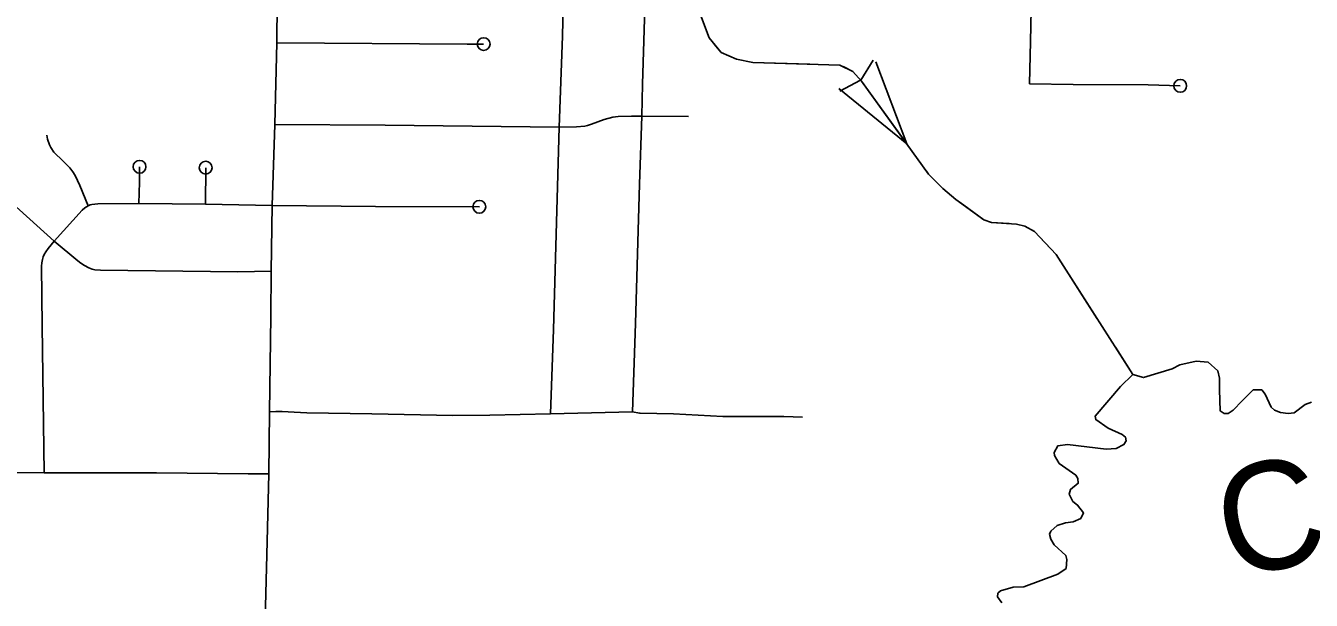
# Model space of a CAD drawing. Extents: x -19 to 366, y -4 to 359.
# Drawn here: x 151.042 to 151.994, y 184.836 to 185.262 of the extents above; entities that cross this region are included whole.
import ezdxf

# ---------------------------------------------------------------- set-up
doc = ezdxf.new("R2010")
doc.units = 0
for name, color, linetype in [('R_Striping', 7, 'Continuous'), ('R_Temp Easement', 7, 'Continuous'), ('Sheet Fence', 7, 'Continuous'), ('T_Detection Zones', 7, 'Continuous')]:
    doc.layers.add(name, color=color, linetype=linetype)

msp = doc.modelspace()

# ---------------------------------------------------------------- linework, layer by layer
at = {"layer": 'R_Striping'}
for points in [[(151.22821, 185.30946), (151.2277, 185.24903)], [(151.44051, 185.31027), (151.4393, 185.25395), (151.43677, 185.18645)], [(151.48691, 185.3091), (151.48889, 185.30862), (151.49034, 185.30779), (151.49526, 185.30389), (151.49707, 185.30204), (151.49876, 185.29935), (151.49973, 185.29702), (151.50028, 185.29437), (151.50072, 185.29101), (151.49871, 185.21848), (151.49822, 185.19463)], [(151.78667, 185.27345), (151.78601, 185.25014), (151.78544, 185.21878)], [(151.2277, 185.24903), (151.22617, 185.18848)], [(151.3809, 185.24817), (151.36876, 185.24798), (151.2277, 185.24903)], [(151.89698, 185.21719), (151.87337, 185.21793), (151.81768, 185.21829), (151.78544, 185.21878)], [(151.22617, 185.18848), (151.22424, 185.12855)], [(151.43677, 185.18645), (151.30786, 185.18809), (151.22617, 185.18848)], [(151.49822, 185.19463), (151.49033, 185.19476), (151.48058, 185.19452), (151.47664, 185.19394), (151.47017, 185.19236), (151.46093, 185.18875), (151.45781, 185.18772), (151.45579, 185.18721), (151.44976, 185.18678), (151.43677, 185.18645)], [(151.49822, 185.19463), (151.49631, 185.14429), (151.49352, 185.04092), (151.49126, 184.97547)], [(151.53261, 185.19447), (151.49822, 185.19463)], [(151.05735, 185.18067), (151.05787, 185.17758), (151.0592, 185.17339), (151.06028, 185.17138), (151.06256, 185.16791), (151.06924, 185.16145), (151.07423, 185.15631), (151.07652, 185.15352), (151.07833, 185.15075), (151.08182, 185.1433), (151.08793, 185.1282)], [(151.43677, 185.18645), (151.43265, 185.03662), (151.43049, 184.97404)], [(151.06277, 185.10217), (151.01634, 185.14376), (151.01326, 185.1456), (151.01107, 185.14669), (151.00808, 185.14766), (151.00424, 185.14856), (150.99999, 185.1491), (150.99177, 185.14912)], [(151.12532, 185.12989), (151.12579, 185.14576), (151.12593, 185.15719)], [(151.17474, 185.12949), (151.17495, 185.15654)], [(151.12532, 185.12989), (151.09496, 185.12976), (151.09071, 185.12926), (151.08947, 185.12892), (151.08793, 185.1282)], [(151.17474, 185.12949), (151.12532, 185.12989)], [(151.08793, 185.1282), (151.08529, 185.12685), (151.08331, 185.12502), (151.06277, 185.10217)], [(151.22424, 185.12855), (151.17474, 185.12949)], [(151.22424, 185.12855), (151.22356, 185.07978)], [(151.37773, 185.12754), (151.30069, 185.12764), (151.22424, 185.12855)], [(151.06277, 185.10217), (151.05827, 185.09666), (151.05643, 185.09412), (151.05528, 185.09218), (151.0545, 185.09044), (151.05392, 185.08854), (151.05347, 185.08599), (151.05328, 185.08365), (151.05378, 185.03942), (151.0554, 184.93044)], [(151.22356, 185.07978), (151.19873, 185.07934), (151.09703, 185.08053), (151.09294, 185.0809), (151.09089, 185.08136), (151.0883, 185.08236), (151.08527, 185.08395), (151.08242, 185.0858), (151.08022, 185.08746), (151.06277, 185.10217)], [(151.22356, 185.07978), (151.2231, 185.04623), (151.22215, 184.97568)], [(151.22215, 184.97568), (151.22186, 184.92973)], [(151.43049, 184.97404), (151.38542, 184.97314), (151.35815, 184.9729), (151.29817, 184.97414), (151.24978, 184.97488), (151.24044, 184.9752), (151.23164, 184.97579), (151.22702, 184.97592), (151.22215, 184.97568)], [(151.49126, 184.97547), (151.43049, 184.97404)], [(151.61707, 184.9715), (151.60329, 184.97215), (151.57525, 184.97201), (151.55803, 184.97218), (151.5308, 184.9736), (151.52159, 184.97409), (151.4969, 184.97462), (151.49633, 184.97464), (151.49126, 184.97547)], [(151.0554, 184.93044), (150.9915, 184.93109)], [(151.22186, 184.92973), (151.20642, 184.92963), (151.13848, 184.93031), (151.0554, 184.93044)], [(151.22186, 184.92973), (151.2202, 184.86952), (151.21761, 184.76445), (151.2159, 184.68045), (151.21398, 184.57349), (151.21219, 184.45637), (151.20891, 184.27918), (151.21015, 184.27737), (151.20939, 184.25865)]]:
    msp.add_lwpolyline(points, dxfattribs=at)
for centre in [(151.3809, 185.24817), (151.89698, 185.21719), (151.12593, 185.15719), (151.17495, 185.15654), (151.37773, 185.12754)]:
    msp.add_circle(centre, 0.00473, dxfattribs=at)
at = {"layer": 'R_Temp Easement'}
for points in [[(151.99421, 184.9827), (151.98948, 184.98097), (151.98136, 184.97486), (151.977, 184.97427), (151.97132, 184.975), (151.96676, 184.97688), (151.96429, 184.97914), (151.9599, 184.98862), (151.95743, 184.99183), (151.95117, 184.99199), (151.94287, 184.98379), (151.93626, 184.97673), (151.93248, 184.97443), (151.92945, 184.97442), (151.9266, 184.9763), (151.92617, 184.99187), (151.92614, 185.00042), (151.92498, 185.00592), (151.91776, 185.01234), (151.90885, 185.01305), (151.89673, 185.01034), (151.89106, 185.00746), (151.86987, 185.0009), (151.8619, 185.00314), (151.85265, 184.99437), (151.83397, 184.97225), (151.83436, 184.96978), (151.84367, 184.96356), (151.8541, 184.95886), (151.85638, 184.95679), (151.85696, 184.95413), (151.85527, 184.95127), (151.84959, 184.9484), (151.84202, 184.94779), (151.8134, 184.95126), (151.80639, 184.95047), (151.80357, 184.94552), (151.80376, 184.94324), (151.80719, 184.93737), (151.81954, 184.9285), (151.82107, 184.92604), (151.82146, 184.92263), (151.8156, 184.91804), (151.81466, 184.91462), (151.81753, 184.90913), (151.82095, 184.90648), (151.82532, 184.90081), (151.82325, 184.89662), (151.81758, 184.89394), (151.8119, 184.89334), (151.80584, 184.89141), (151.80112, 184.88702)], [(151.80112, 184.88702), (151.80018, 184.88493), (151.80114, 184.88113), (151.80362, 184.87697), (151.81218, 184.86903), (151.81294, 184.866), (151.81259, 184.85954), (151.80635, 184.85533), (151.78119, 184.84591), (151.77323, 184.84549), (151.76377, 184.84279), (151.76188, 184.84107), (151.76151, 184.83841), (151.76494, 184.83406)]]:
    msp.add_lwpolyline(points, dxfattribs=at)
at = {"layer": 'Sheet Fence'}
for points in [[(154.11585, 1.87092), (153.9063, 10.48743), (153.69602, 19.10409), (153.48501, 27.72087), (153.27327, 36.3378), (153.0608, 44.95486), (152.84759, 53.57206), (152.63366, 62.1894), (152.419, 70.80688), (152.20362, 79.42449), (151.98751, 88.04225), (151.77068, 96.66014), (151.55312, 105.27817), (151.33484, 113.89634), (151.11584, 122.51465), (150.89612, 131.13311), (150.67568, 139.7517), (150.45452, 148.37043), (150.23264, 156.98931), (150.01005, 165.60832), (149.78674, 174.22748), (149.56272, 182.84677), (149.33799, 191.46621), (149.11254, 200.0858), (148.88638, 208.70552), (148.65952, 217.32539), (148.43194, 225.9454), (148.20366, 234.56555), (147.97466, 243.18584), (147.74497, 251.80628), (147.51457, 260.42687), (147.28346, 269.04759), (147.05165, 277.66846), (146.81914, 286.28948), (146.58593, 294.91064), (146.35202, 303.53194), (146.11742, 312.15339), (145.88211, 320.77499), (145.64611, 329.39673), (145.40941, 338.01861), (145.17202, 346.64065)], [(0, 180.89994), (7.12284, 180.90436), (14.24566, 180.9176), (21.36847, 180.93968), (28.49124, 180.97058), (35.61397, 181.01031), (42.73664, 181.05888), (49.85925, 181.11627), (56.98178, 181.18249), (64.10422, 181.25754), (71.22656, 181.34142), (78.3488, 181.43413), (85.47091, 181.53567), (92.5929, 181.64603), (99.71474, 181.76523), (106.83643, 181.89325), (113.95795, 182.0301), (121.0793, 182.17578), (128.20046, 182.33029), (135.32143, 182.49362), (142.44218, 182.66579), (149.56272, 182.84677), (156.68303, 183.03659), (163.8031, 183.23523), (170.92291, 183.4427), (178.04247, 183.65899), (185.16175, 183.88411), (192.28074, 184.11805), (199.39944, 184.36082), (206.51784, 184.61242), (213.63591, 184.87283), (220.75366, 185.14207), (227.87107, 185.42014), (234.98813, 185.70702), (242.10483, 186.00273), (249.22115, 186.30726), (256.33709, 186.62061), (263.45264, 186.94279), (270.56779, 187.27378), (277.68251, 187.61359), (284.79682, 187.96222), (291.91068, 188.31967), (299.02409, 188.68594), (306.13705, 189.06103), (313.24954, 189.44494), (320.36154, 189.83766), (327.47305, 190.23919), (334.58406, 190.64954), (341.69455, 191.06871)]]:
    msp.add_spline(points, degree=3, dxfattribs=at)
at = {"layer": 'T_Detection Zones'}
for p, q in [((151.66955, 185.23613), (151.66032, 185.2215)), ((151.69438, 185.17416), (151.67136, 185.23495)), ((151.64484, 185.21329), (151.66016, 185.22135)), ((151.69438, 185.17416), (151.64405, 185.2153))]:
    msp.add_line(p, q, dxfattribs=at)
for points in [[(151.46119, 185.48315), (151.54803, 185.25266), (151.55697, 185.24188), (151.56836, 185.237), (151.5803, 185.23459), (151.64491, 185.23262), (151.6544, 185.22773), (151.66087, 185.22074), (151.71056, 185.15167), (151.72102, 185.14108), (151.73071, 185.13297), (151.75161, 185.11787), (151.75711, 185.116), (151.77568, 185.11476), (151.78194, 185.11327), (151.78896, 185.10913), (151.80512, 185.09212), (151.8619, 185.00314)], [(151.55173, 185.2482), (151.55697, 185.24188), (151.56836, 185.237), (151.5803, 185.23459), (151.6225, 185.23331)], [(151.6472, 185.23144), (151.6544, 185.22773), (151.66087, 185.22074), (151.69438, 185.17416)], [(151.70898, 185.15387), (151.71056, 185.15167), (151.72102, 185.14108), (151.73071, 185.13297), (151.7366, 185.12871)], [(151.7366, 185.12871), (151.75161, 185.11787), (151.75711, 185.116), (151.77026, 185.11512)], [(151.79239, 185.10552), (151.80512, 185.09212), (151.83553, 185.04448)], [(151.84897, 185.0234), (151.8619, 185.00314)]]:
    msp.add_lwpolyline(points, dxfattribs=at)

# ---------------------------------------------------------------- texts
at = {"layer": 'R_Temp Easement'}
msp.add_text('Cr.', height=0.08, rotation=13.50449, dxfattribs=at).set_placement((151.93518, 184.85058))

doc.saveas('drawing.dxf')
